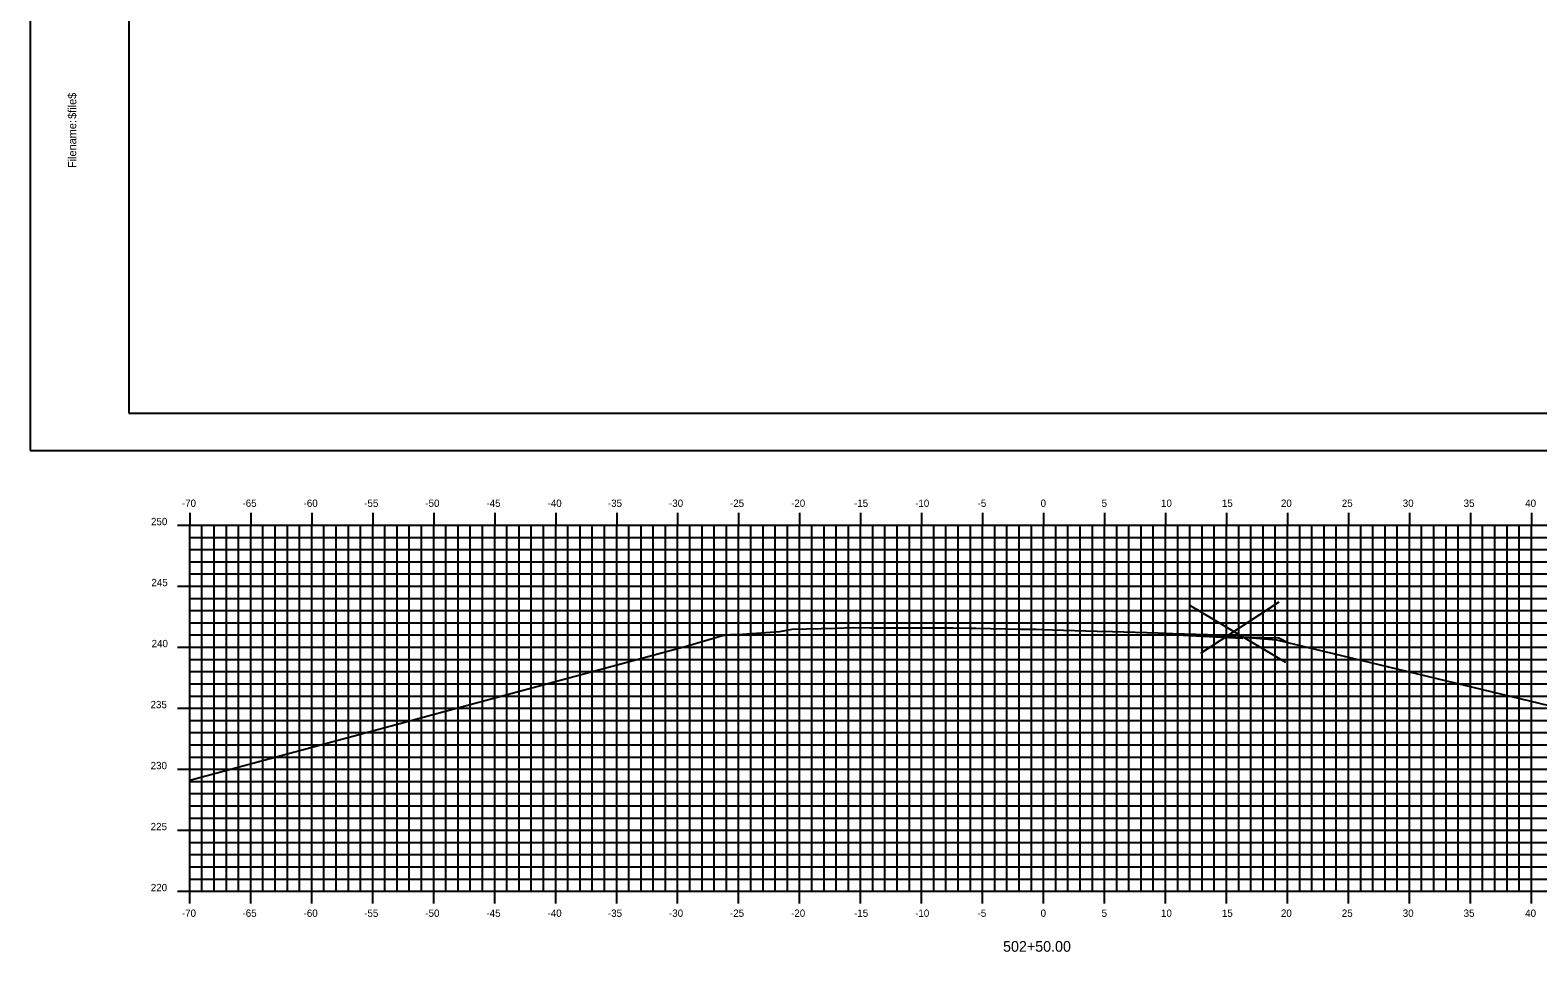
# Model space of a CAD drawing. Extents: x 1168600 to 1177589, y 610178 to 611246.
# Drawn here: x 1170986.9 to 1171110.5, y 610272.8 to 610348.4 of the extents above; entities that cross this region are included whole.
import ezdxf

# ---------------------------------------------------------------- set-up
doc = ezdxf.new("R2010")
doc.units = 0
for name, color, linetype in [('_Construction', 7, 'Continuous'), ('_Station Equation', 7, 'Continuous'), ('D_Roadway_Edge_TW', 7, 'Continuous'), ('D_Slope_Direction', 7, 'Continuous'), ('D_Text_Standard', 7, 'Continuous'), ('H_V ANNOTATION', 7, 'Continuous'), ('MAJOR', 7, 'Continuous'), ('MATCH LINES', 7, 'Continuous'), ('MINOR', 7, 'Continuous')]:
    doc.layers.add(name, color=color, linetype=linetype)

msp = doc.modelspace()

# ---------------------------------------------------------------- linework, layer by layer
at = {"layer": '_Construction'}
for p, q in [((1170994.98, 610421.97), (1170994.98, 610316.97)), ((1170994.98, 610316.97), (1171154.98, 610316.97)), ((1171082, 610301.23), (1171089.81, 610296.58)), ((1171089.26, 610301.48), (1171082.84, 610297.28))]:
    msp.add_line(p, q, dxfattribs=at)
msp.add_lwpolyline([(1170986.89, 610313.91), (1171156.89, 610313.91), (1171156.89, 610423.91), (1170986.89, 610423.91)], close=True, dxfattribs=at)
at = {"layer": '_Station Equation'}
msp.add_lwpolyline([(1170999.98, 610286.89), (1171040.78, 610297.92), (1171043.65, 610298.77), (1171044.06, 610298.81), (1171044.31, 610298.84), (1171044.92, 610298.85), (1171048.35, 610299.09), (1171048.36, 610299.09), (1171049.38, 610299.27), (1171052.93, 610299.37), (1171054.38, 610299.41), (1171055.8, 610299.4), (1171059.38, 610299.4), (1171062.57, 610299.38), (1171063.93, 610299.37), (1171064.38, 610299.36), (1171064.42, 610299.36), (1171068.1, 610299.29), (1171069.38, 610299.27), (1171070.68, 610299.23), (1171074.38, 610299.12), (1171075.63, 610299.08), (1171079.38, 610298.97), (1171080.59, 610298.93), (1171084.38, 610298.8), (1171084.52, 610298.78), (1171085.01, 610298.69), (1171085.8, 610298.62), (1171086.78, 610298.6), (1171089.08, 610298.41), (1171119.79, 610291.01)], dxfattribs=at)
at = {"layer": 'D_Roadway_Edge_TW'}
msp.add_lwpolyline([(1171080.87, 610298.92), (1171085.01, 610298.69), (1171086.27, 610298.63), (1171086.27, 610298.5), (1171080.87, 610298.79), (1171080.87, 610298.92)], dxfattribs=at)
msp.add_lwpolyline([(1171080.87, 610298.92), (1171085.01, 610298.69), (1171086.27, 610298.63), (1171086.27, 610298.5), (1171080.87, 610298.79), (1171080.87, 610298.92)], dxfattribs=at)
at = {"layer": 'D_Slope_Direction'}
for points in [[(1171086.27, 610298.63), (1171089.27, 610298.57)], [(1171086.27, 610298.63), (1171089.27, 610298.57)], [(1171089.27, 610298.57), (1171090.06, 610298.17)], [(1171089.27, 610298.57), (1171090.06, 610298.17)], [(1171089.27, 610298.57), (1171090.06, 610298.17)], [(1171089.27, 610298.57), (1171090.06, 610298.17)]]:
    msp.add_lwpolyline(points, dxfattribs=at)
at = {"layer": 'D_Text_Standard'}
msp.add_lwpolyline([(1171080.87, 610298.92), (1171081.64, 610298.88), (1171085.01, 610298.69), (1171085.25, 610298.68), (1171086.27, 610298.63), (1171086.85, 610298.61), (1171089.27, 610298.57), (1171089.9, 610298.25), (1171090.06, 610298.17)], dxfattribs=at)
at = {"layer": 'MAJOR'}
for p, q in [((1170999.98, 610308.8), (1170999.98, 610307.8)), ((1171004.98, 610308.8), (1171004.98, 610307.8)), ((1171009.98, 610308.8), (1171009.98, 610307.8)), ((1171014.98, 610308.8), (1171014.98, 610307.8)), ((1171019.98, 610308.8), (1171019.98, 610307.8)), ((1171024.98, 610308.8), (1171024.98, 610307.8)), ((1171029.98, 610308.8), (1171029.98, 610307.8)), ((1171034.98, 610308.8), (1171034.98, 610307.8)), ((1171039.98, 610308.8), (1171039.98, 610307.8)), ((1171044.98, 610308.8), (1171044.98, 610307.8)), ((1171049.98, 610308.8), (1171049.98, 610307.8)), ((1171054.98, 610308.8), (1171054.98, 610307.8)), ((1171059.98, 610308.8), (1171059.98, 610307.8)), ((1171064.98, 610308.8), (1171064.98, 610307.8)), ((1171069.98, 610308.8), (1171069.98, 610307.8)), ((1171074.98, 610308.8), (1171074.98, 610307.8)), ((1171079.98, 610308.8), (1171079.98, 610307.8)), ((1171084.98, 610308.8), (1171084.98, 610307.8)), ((1171089.98, 610308.8), (1171089.98, 610307.8)), ((1171094.98, 610308.8), (1171094.98, 610307.8)), ((1171099.98, 610308.8), (1171099.98, 610307.8)), ((1171104.98, 610308.8), (1171104.98, 610307.8)), ((1171109.98, 610308.8), (1171109.98, 610307.8)), ((1170998.98, 610307.8), (1170999.98, 610307.8)), ((1170999.98, 610307.8), (1171139.98, 610307.8)), ((1170999.98, 610277.8), (1170999.98, 610307.8)), ((1170999.98, 610277.8), (1170999.98, 610307.8)), ((1170999.98, 610307.8), (1171139.98, 610307.8)), ((1171004.98, 610277.8), (1171004.98, 610307.8)), ((1171009.98, 610277.8), (1171009.98, 610307.8)), ((1171014.98, 610277.8), (1171014.98, 610307.8)), ((1171019.98, 610277.8), (1171019.98, 610307.8)), ((1171024.98, 610277.8), (1171024.98, 610307.8)), ((1171029.98, 610277.8), (1171029.98, 610307.8)), ((1171034.98, 610277.8), (1171034.98, 610307.8)), ((1171039.98, 610277.8), (1171039.98, 610307.8)), ((1171044.98, 610277.8), (1171044.98, 610307.8)), ((1171049.98, 610277.8), (1171049.98, 610307.8)), ((1171054.98, 610277.8), (1171054.98, 610307.8)), ((1171059.98, 610277.8), (1171059.98, 610307.8)), ((1171064.98, 610277.8), (1171064.98, 610307.8)), ((1171069.98, 610277.8), (1171069.98, 610307.8)), ((1171074.98, 610277.8), (1171074.98, 610307.8)), ((1171079.98, 610277.8), (1171079.98, 610307.8)), ((1171084.98, 610277.8), (1171084.98, 610307.8)), ((1171089.98, 610277.8), (1171089.98, 610307.8)), ((1171094.98, 610277.8), (1171094.98, 610307.8)), ((1171099.98, 610277.8), (1171099.98, 610307.8)), ((1171104.98, 610277.8), (1171104.98, 610307.8)), ((1171109.98, 610277.8), (1171109.98, 610307.8)), ((1170998.98, 610302.8), (1170999.98, 610302.8)), ((1170999.98, 610302.8), (1171139.98, 610302.8)), ((1170998.98, 610297.8), (1170999.98, 610297.8)), ((1170999.98, 610297.8), (1171139.98, 610297.8)), ((1170998.98, 610292.8), (1170999.98, 610292.8)), ((1170999.98, 610292.8), (1171139.98, 610292.8)), ((1170998.98, 610287.8), (1170999.98, 610287.8)), ((1170999.98, 610287.8), (1171139.98, 610287.8)), ((1170998.98, 610282.8), (1170999.98, 610282.8)), ((1170999.98, 610282.8), (1171139.98, 610282.8)), ((1170998.98, 610277.8), (1170999.98, 610277.8)), ((1170999.98, 610277.8), (1171139.98, 610277.8)), ((1170999.98, 610277.8), (1171139.98, 610277.8)), ((1170999.98, 610276.8), (1170999.98, 610277.8)), ((1171004.98, 610276.8), (1171004.98, 610277.8)), ((1171009.98, 610276.8), (1171009.98, 610277.8)), ((1171014.98, 610276.8), (1171014.98, 610277.8)), ((1171019.98, 610276.8), (1171019.98, 610277.8)), ((1171024.98, 610276.8), (1171024.98, 610277.8)), ((1171029.98, 610276.8), (1171029.98, 610277.8)), ((1171034.98, 610276.8), (1171034.98, 610277.8)), ((1171039.98, 610276.8), (1171039.98, 610277.8)), ((1171044.98, 610276.8), (1171044.98, 610277.8)), ((1171049.98, 610276.8), (1171049.98, 610277.8)), ((1171054.98, 610276.8), (1171054.98, 610277.8)), ((1171059.98, 610276.8), (1171059.98, 610277.8)), ((1171064.98, 610276.8), (1171064.98, 610277.8)), ((1171069.98, 610276.8), (1171069.98, 610277.8)), ((1171074.98, 610276.8), (1171074.98, 610277.8)), ((1171079.98, 610276.8), (1171079.98, 610277.8)), ((1171084.98, 610276.8), (1171084.98, 610277.8)), ((1171089.98, 610276.8), (1171089.98, 610277.8)), ((1171094.98, 610276.8), (1171094.98, 610277.8)), ((1171099.98, 610276.8), (1171099.98, 610277.8)), ((1171104.98, 610276.8), (1171104.98, 610277.8)), ((1171109.98, 610276.8), (1171109.98, 610277.8))]:
    msp.add_line(p, q, dxfattribs=at)
at = {"layer": 'MATCH LINES'}
msp.add_lwpolyline([(1171086.27, 610298.63), (1171086.27, 610298.5)], dxfattribs=at)
msp.add_lwpolyline([(1171086.27, 610298.63), (1171086.27, 610298.5)], dxfattribs=at)
at = {"layer": 'MINOR'}
for p, q in [((1171000.98, 610277.8), (1171000.98, 610307.8)), ((1171001.98, 610277.8), (1171001.98, 610307.8)), ((1171002.98, 610277.8), (1171002.98, 610307.8)), ((1171003.98, 610277.8), (1171003.98, 610307.8)), ((1171005.98, 610277.8), (1171005.98, 610307.8)), ((1171006.98, 610277.8), (1171006.98, 610307.8)), ((1171007.98, 610277.8), (1171007.98, 610307.8)), ((1171008.98, 610277.8), (1171008.98, 610307.8)), ((1171010.98, 610277.8), (1171010.98, 610307.8)), ((1171011.98, 610277.8), (1171011.98, 610307.8)), ((1171012.98, 610277.8), (1171012.98, 610307.8)), ((1171013.98, 610277.8), (1171013.98, 610307.8)), ((1171015.98, 610277.8), (1171015.98, 610307.8)), ((1171016.98, 610277.8), (1171016.98, 610307.8)), ((1171017.98, 610277.8), (1171017.98, 610307.8)), ((1171018.98, 610277.8), (1171018.98, 610307.8)), ((1171020.98, 610277.8), (1171020.98, 610307.8)), ((1171021.98, 610277.8), (1171021.98, 610307.8)), ((1171022.98, 610277.8), (1171022.98, 610307.8)), ((1171023.98, 610277.8), (1171023.98, 610307.8)), ((1171025.98, 610277.8), (1171025.98, 610307.8)), ((1171026.98, 610277.8), (1171026.98, 610307.8)), ((1171027.98, 610277.8), (1171027.98, 610307.8)), ((1171028.98, 610277.8), (1171028.98, 610307.8)), ((1171030.98, 610277.8), (1171030.98, 610307.8)), ((1171031.98, 610277.8), (1171031.98, 610307.8)), ((1171032.98, 610277.8), (1171032.98, 610307.8)), ((1171033.98, 610277.8), (1171033.98, 610307.8)), ((1171035.98, 610277.8), (1171035.98, 610307.8)), ((1171036.98, 610277.8), (1171036.98, 610307.8)), ((1171037.98, 610277.8), (1171037.98, 610307.8)), ((1171038.98, 610277.8), (1171038.98, 610307.8)), ((1171040.98, 610277.8), (1171040.98, 610307.8)), ((1171041.98, 610277.8), (1171041.98, 610307.8)), ((1171042.98, 610277.8), (1171042.98, 610307.8)), ((1171043.98, 610277.8), (1171043.98, 610307.8)), ((1171045.98, 610277.8), (1171045.98, 610307.8)), ((1171046.98, 610277.8), (1171046.98, 610307.8)), ((1171047.98, 610277.8), (1171047.98, 610307.8)), ((1171048.98, 610277.8), (1171048.98, 610307.8)), ((1171050.98, 610277.8), (1171050.98, 610307.8)), ((1171051.98, 610277.8), (1171051.98, 610307.8)), ((1171052.98, 610277.8), (1171052.98, 610307.8)), ((1171053.98, 610277.8), (1171053.98, 610307.8)), ((1171055.98, 610277.8), (1171055.98, 610307.8)), ((1171056.98, 610277.8), (1171056.98, 610307.8)), ((1171057.98, 610277.8), (1171057.98, 610307.8)), ((1171058.98, 610277.8), (1171058.98, 610307.8)), ((1171060.98, 610277.8), (1171060.98, 610307.8)), ((1171061.98, 610277.8), (1171061.98, 610307.8)), ((1171062.98, 610277.8), (1171062.98, 610307.8)), ((1171063.98, 610277.8), (1171063.98, 610307.8)), ((1171065.98, 610277.8), (1171065.98, 610307.8)), ((1171066.98, 610277.8), (1171066.98, 610307.8)), ((1171067.98, 610277.8), (1171067.98, 610307.8)), ((1171068.98, 610277.8), (1171068.98, 610307.8)), ((1171070.98, 610277.8), (1171070.98, 610307.8)), ((1171071.98, 610277.8), (1171071.98, 610307.8)), ((1171072.98, 610277.8), (1171072.98, 610307.8)), ((1171073.98, 610277.8), (1171073.98, 610307.8)), ((1171075.98, 610277.8), (1171075.98, 610307.8)), ((1171076.98, 610277.8), (1171076.98, 610307.8)), ((1171077.98, 610277.8), (1171077.98, 610307.8)), ((1171078.98, 610277.8), (1171078.98, 610307.8)), ((1171080.98, 610277.8), (1171080.98, 610307.8)), ((1171081.98, 610277.8), (1171081.98, 610307.8)), ((1171082.98, 610277.8), (1171082.98, 610307.8)), ((1171083.98, 610277.8), (1171083.98, 610307.8)), ((1171085.98, 610277.8), (1171085.98, 610307.8)), ((1171086.98, 610277.8), (1171086.98, 610307.8)), ((1171087.98, 610277.8), (1171087.98, 610307.8)), ((1171088.98, 610277.8), (1171088.98, 610307.8)), ((1171090.98, 610277.8), (1171090.98, 610307.8)), ((1171091.98, 610277.8), (1171091.98, 610307.8)), ((1171092.98, 610277.8), (1171092.98, 610307.8)), ((1171093.98, 610277.8), (1171093.98, 610307.8)), ((1171095.98, 610277.8), (1171095.98, 610307.8)), ((1171096.98, 610277.8), (1171096.98, 610307.8)), ((1171097.98, 610277.8), (1171097.98, 610307.8)), ((1171098.98, 610277.8), (1171098.98, 610307.8)), ((1171100.98, 610277.8), (1171100.98, 610307.8)), ((1171101.98, 610277.8), (1171101.98, 610307.8)), ((1171102.98, 610277.8), (1171102.98, 610307.8)), ((1171103.98, 610277.8), (1171103.98, 610307.8)), ((1171105.98, 610277.8), (1171105.98, 610307.8)), ((1171106.98, 610277.8), (1171106.98, 610307.8)), ((1171107.98, 610277.8), (1171107.98, 610307.8)), ((1171108.98, 610277.8), (1171108.98, 610307.8)), ((1170999.98, 610306.8), (1171139.98, 610306.8)), ((1170999.98, 610306.8), (1171000.99, 610306.8)), ((1170999.98, 610305.8), (1171139.98, 610305.8)), ((1170999.98, 610305.8), (1171000.99, 610305.8)), ((1170999.98, 610304.8), (1171139.98, 610304.8)), ((1170999.98, 610304.8), (1171000.99, 610304.8)), ((1170999.98, 610303.8), (1171139.98, 610303.8)), ((1170999.98, 610303.8), (1171000.99, 610303.8)), ((1170999.98, 610301.8), (1171139.98, 610301.8)), ((1170999.98, 610301.8), (1171000.99, 610301.8)), ((1170999.98, 610300.8), (1171139.98, 610300.8)), ((1170999.98, 610300.8), (1171000.99, 610300.8)), ((1170999.98, 610299.8), (1171139.98, 610299.8)), ((1170999.98, 610299.8), (1171000.99, 610299.8)), ((1170999.98, 610298.8), (1171139.98, 610298.8)), ((1170999.98, 610298.8), (1171000.99, 610298.8)), ((1170999.98, 610296.8), (1171139.98, 610296.8)), ((1170999.98, 610296.8), (1171000.99, 610296.8)), ((1170999.98, 610295.8), (1171139.98, 610295.8)), ((1170999.98, 610295.8), (1171000.99, 610295.8)), ((1170999.98, 610294.8), (1171139.98, 610294.8)), ((1170999.98, 610294.8), (1171000.99, 610294.8)), ((1170999.98, 610293.8), (1171139.98, 610293.8)), ((1170999.98, 610293.8), (1171000.99, 610293.8)), ((1170999.98, 610291.8), (1171139.98, 610291.8)), ((1170999.98, 610291.8), (1171000.99, 610291.8)), ((1170999.98, 610290.8), (1171139.98, 610290.8)), ((1170999.98, 610290.8), (1171000.99, 610290.8)), ((1170999.98, 610289.8), (1171139.98, 610289.8)), ((1170999.98, 610289.8), (1171000.99, 610289.8)), ((1170999.98, 610288.8), (1171139.98, 610288.8)), ((1170999.98, 610288.8), (1171000.99, 610288.8)), ((1170999.98, 610286.8), (1171139.98, 610286.8)), ((1170999.98, 610286.8), (1171000.99, 610286.8)), ((1170999.98, 610285.8), (1171139.98, 610285.8)), ((1170999.98, 610285.8), (1171000.99, 610285.8)), ((1170999.98, 610284.8), (1171139.98, 610284.8)), ((1170999.98, 610284.8), (1171000.99, 610284.8)), ((1170999.98, 610283.8), (1171139.98, 610283.8)), ((1170999.98, 610283.8), (1171000.99, 610283.8)), ((1170999.98, 610281.8), (1171139.98, 610281.8)), ((1170999.98, 610281.8), (1171000.99, 610281.8)), ((1170999.98, 610280.8), (1171139.98, 610280.8)), ((1170999.98, 610280.8), (1171000.99, 610280.8)), ((1170999.98, 610279.8), (1171139.98, 610279.8)), ((1170999.98, 610279.8), (1171000.99, 610279.8)), ((1170999.98, 610278.8), (1171139.98, 610278.8)), ((1170999.98, 610278.8), (1171000.99, 610278.8))]:
    msp.add_line(p, q, dxfattribs=at)

# ---------------------------------------------------------------- texts
at = {"layer": '_Construction'}
for s, p in [('$file$', (1170990.67, 610341.1)), ('Filename:', (1170990.67, 610337.07))]:
    msp.add_text(s, height=0.67, rotation=90, dxfattribs=at).set_placement(p)
at = {"layer": 'H_V ANNOTATION'}
for s, height, p in [('-70', 0.6, (1170999.33, 610309.3)), ('-65', 0.6, (1171004.3, 610309.3)), ('-60', 0.6, (1171009.31, 610309.3)), ('-55', 0.6, (1171014.28, 610309.3)), ('-50', 0.6, (1171019.29, 610309.3)), ('-45', 0.6, (1171024.3, 610309.3)), ('-40', 0.6, (1171029.31, 610309.3)), ('-35', 0.6, (1171034.26, 610309.3)), ('-30', 0.6, (1171039.27, 610309.3)), ('-25', 0.6, (1171044.27, 610309.3)), ('-20', 0.6, (1171049.28, 610309.3)), ('-15', 0.6, (1171054.44, 610309.3)), ('-10', 0.6, (1171059.45, 610309.3)), ('-5', 0.6, (1171064.57, 610309.3)), ('0', 0.6, (1171069.74, 610309.3)), ('5', 0.6, (1171074.74, 610309.3)), ('10', 0.6, (1171079.61, 610309.3)), ('15', 0.6, (1171084.6, 610309.3)), ('20', 0.6, (1171089.44, 610309.3)), ('25', 0.6, (1171094.43, 610309.3)), ('30', 0.6, (1171099.43, 610309.3)), ('35', 0.6, (1171104.42, 610309.3)), ('40', 0.6, (1171109.47, 610309.3)), ('250', 0.6, (1170996.8, 610307.8)), ('245', 0.6, (1170996.83, 610302.8)), ('240', 0.6, (1170996.85, 610297.8)), ('235', 0.6, (1170996.76, 610292.8)), ('230', 0.6, (1170996.77, 610287.8)), ('225', 0.6, (1170996.77, 610282.8)), ('220', 0.6, (1170996.78, 610277.8)), ('-70', 0.6, (1170999.33, 610275.7)), ('-65', 0.6, (1171004.3, 610275.7)), ('-60', 0.6, (1171009.31, 610275.7)), ('-55', 0.6, (1171014.28, 610275.7)), ('-50', 0.6, (1171019.29, 610275.7)), ('-45', 0.6, (1171024.3, 610275.7)), ('-40', 0.6, (1171029.31, 610275.7)), ('-35', 0.6, (1171034.26, 610275.7)), ('-30', 0.6, (1171039.27, 610275.7)), ('-25', 0.6, (1171044.27, 610275.7)), ('-20', 0.6, (1171049.28, 610275.7)), ('-15', 0.6, (1171054.44, 610275.7)), ('-10', 0.6, (1171059.45, 610275.7)), ('-5', 0.6, (1171064.57, 610275.7)), ('0', 0.6, (1171069.74, 610275.7)), ('5', 0.6, (1171074.74, 610275.7)), ('10', 0.6, (1171079.61, 610275.7)), ('15', 0.6, (1171084.6, 610275.7)), ('20', 0.6, (1171089.44, 610275.7)), ('25', 0.6, (1171094.43, 610275.7)), ('30', 0.6, (1171099.43, 610275.7)), ('35', 0.6, (1171104.42, 610275.7)), ('40', 0.6, (1171109.47, 610275.7)), ('502+50.00', 0.875, (1171066.66, 610272.84))]:
    msp.add_text(s, height=height, dxfattribs=at).set_placement(p)

doc.saveas('drawing.dxf')
